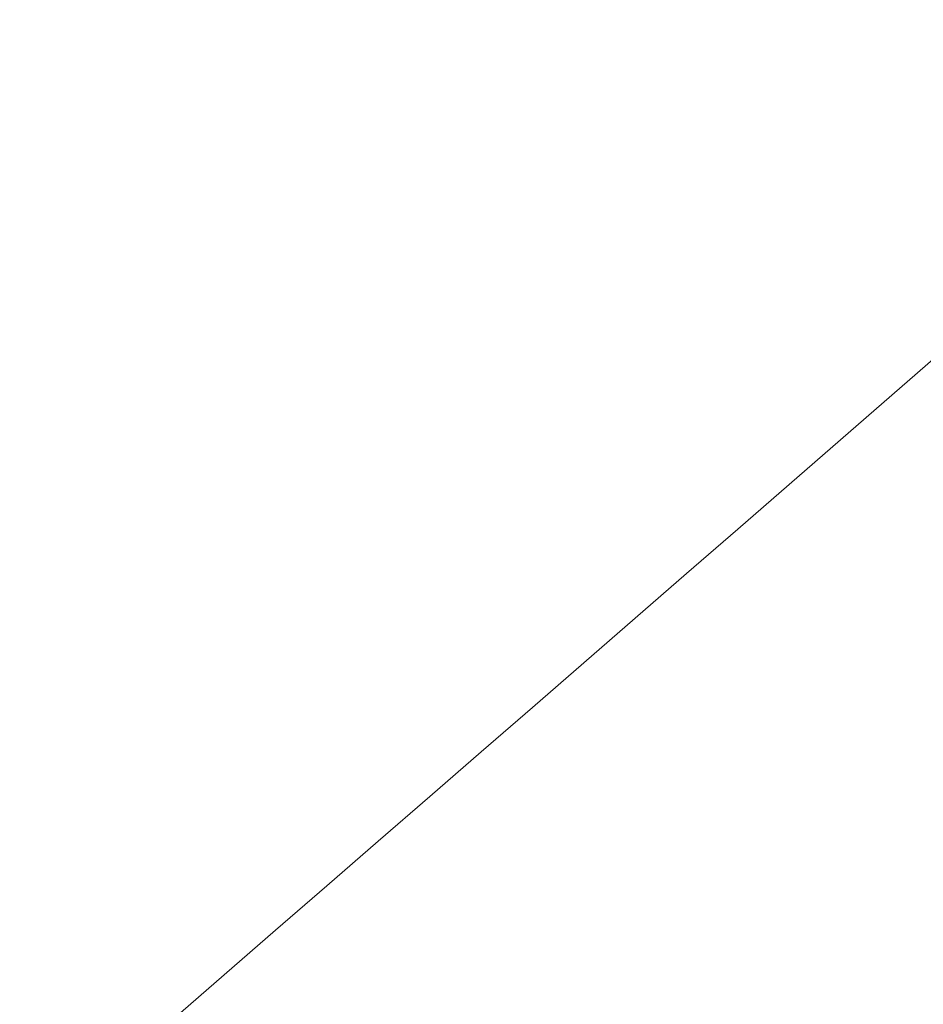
# Model space of a CAD drawing. Header units: millimetres. Extents: x -620 to 6530, y -1325 to 1325.
# Tile 252 of 656: x -0.806 to -0.324, y -286.89 to -286.365. Entities that reach past the tile are written whole.
import ezdxf

# ---------------------------------------------------------------- set-up
doc = ezdxf.new("R2010")
doc.units = ezdxf.units.MM
doc.layers.add('Plan', color=7, linetype='Continuous', true_color=0xffffff)

msp = doc.modelspace()

# ---------------------------------------------------------------- linework, layer by layer
at = {"layer": 'Plan', "color": 155, "linetype": 'Continuous', "lineweight": 18}
msp.add_open_spline([(23.23239, -217.45607), (-35.27099, -278.21357), (-93.77511, -338.97035)], degree=2, dxfattribs=at)
at = {"layer": 'Plan', "color": 155, "linetype": 'Continuous', "lineweight": 13}
for points, knots in [([(23.29011, -217.52378), (21.29531, -219.59543), (19.30051, -221.66708), (8.05787, -233.34287), (-1.18999, -242.94701), (-24.31772, -266.96568), (-38.19761, -281.38021), (-59.08544, -303.07257), (-66.09339, -310.35042), (-79.97331, -324.7649), (-86.8453, -331.90153), (-93.71729, -339.03816)], [0, 0, 0, 0, 0.051146, 0.051146, 0.288256, 0.288256, 0.644128, 0.644128, 0.823807, 0.823807, 1, 1, 1, 1]), ([(-68.64549, -338.43727), (-66.59202, -336.89241), (-64.5223, -335.31812), (-60.35157, -332.11282), (-58.25056, -330.48182), (-54.01829, -327.16503), (-51.88704, -325.47923), (-47.59522, -322.05452), (-45.43465, -320.31561), (-41.08502, -316.78616), (-38.89596, -314.99562), (-34.49008, -311.36422), (-32.27325, -309.52336), (-29.48525, -307.19156), (-28.64758, -306.48971), (-27.80801, -305.78443), (-27.24788, -305.31347), (-26.96758, -305.0776), (-25.56527, -303.89652), (-24.44146, -302.94674), (-21.06422, -300.08293), (-18.80499, -298.15441), (-14.27155, -294.26002), (-11.99735, -292.29413), (-7.43442, -288.3261), (-2.85695, -284.32181), (4.05165, -278.20954), (8.68496, -274.06587), (12.17004, -270.93291), (13.91511, -269.36012), (15.66393, -267.77797), (16.53896, -266.98535), (17.12257, -266.45637), (20.04143, -263.80745), (25.01005, -259.27333), (32.04052, -252.79669), (36.73787, -248.42989), (39.08907, -246.23451)], [0, 0, 0, 0, 0.0625, 0.0625, 0.125, 0.125, 0.1875, 0.1875, 0.25, 0.25, 0.3125, 0.3125, 0.375, 0.375, 0.390625, 0.398438, 0.398438, 0.40625, 0.40625, 0.4375, 0.4375, 0.5, 0.5, 0.5625, 0.5625, 0.625, 0.6875, 0.75, 0.75, 0.78125, 0.796875, 0.796875, 0.804688, 0.8125, 0.875, 0.9375, 1, 1, 1, 1]), ([(40.85695, -249.7049), (38.46319, -251.90548), (33.6812, -256.28231), (26.52516, -262.77291), (21.76606, -267.0489), (19.09242, -269.43938), (18.79539, -269.70478), (18.20143, -270.23517), (17.90451, -270.50016), (17.01412, -271.29428), (15.23464, -272.87938), (13.4591, -274.455), (9.91335, -277.59347), (5.19984, -281.74404), (-1.82698, -287.86546), (-6.48184, -291.87503), (-11.12146, -295.84794), (-13.43364, -297.81607), (-18.04231, -301.71457), (-20.33879, -303.64494), (-23.77136, -306.51125), (-24.91352, -307.46181), (-26.62367, -308.88022), (-27.19292, -309.35154), (-28.3296, -310.29106), (-31.16694, -312.63213), (-33.98234, -314.93449), (-38.45826, -318.5676), (-40.68186, -320.35881), (-45.09962, -323.88927), (-47.29378, -325.62852), (-51.65182, -329.0536), (-53.81571, -330.73943), (-58.11228, -334.05601), (-60.24496, -335.68677), (-64.47806, -338.89132), (-66.57847, -340.46512), (-68.66215, -342.00938)], [0, 0, 0, 0, 0.0625, 0.125, 0.1875, 0.1875, 0.195312, 0.195312, 0.203125, 0.203125, 0.21875, 0.25, 0.25, 0.3125, 0.375, 0.4375, 0.4375, 0.5, 0.5, 0.5625, 0.5625, 0.59375, 0.59375, 0.609375, 0.609375, 0.625, 0.6875, 0.6875, 0.75, 0.75, 0.8125, 0.8125, 0.875, 0.875, 0.9375, 0.9375, 1, 1, 1, 1])]:
    msp.add_open_spline(points, degree=3, knots=knots, dxfattribs=at)

doc.saveas('drawing.dxf')
